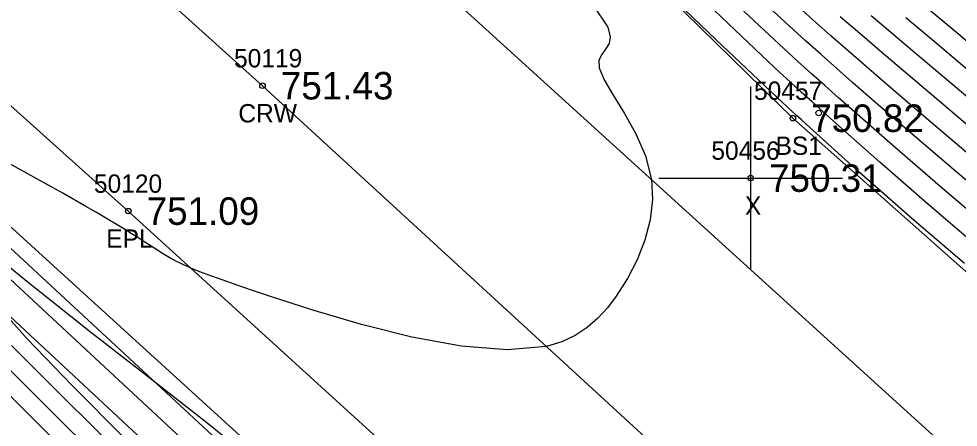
# Model space of a CAD drawing. Extents: x 1378535 to 1380697, y 997729 to 1000024.
# Drawn here: x 1379281.3 to 1379332.5, y 999295.4 to 999317.7 of the extents above; entities that cross this region are included whole.
import ezdxf

# ---------------------------------------------------------------- set-up
doc = ezdxf.new("R2010")
doc.units = 0
for name, color, linetype in [('RD_DTM_BkLn1', 7, 'Continuous'), ('RD_DTM_BkLn2', 7, 'Continuous'), ('RD_DTM_BkLn_txCode', 7, 'Continuous'), ('RD_DTM_Major1', 7, 'Continuous'), ('RD_DTM_Minor1', 7, 'Continuous'), ('RD_EX_H2O', 7, 'Continuous'), ('RD_EX_Misc', 7, 'Continuous'), ('RD_EX_Misc_txCode', 7, 'Continuous'), ('RD_EX_Road', 7, 'Continuous'), ('RD_EX_Road_txCode', 7, 'Continuous'), ('RD_EX_TX_Misc_ELEV', 7, 'Continuous'), ('RD_EX_TX_Road_ELEV', 7, 'Continuous'), ('RD_HC_Survey_ELEV', 7, 'Continuous'), ('RD_HC_Survey_txCode', 7, 'Continuous'), ('RD_SMD_Locator', 7, 'Continuous')]:
    doc.layers.add(name, color=color, linetype=linetype)

msp = doc.modelspace()

# ---------------------------------------------------------------- linework, layer by layer
at = {"layer": 'RD_DTM_BkLn1'}
msp.add_lwpolyline([(1379644.889, 998995.516), (1379603.59, 999033.022), (1379560.539, 999073.024), (1379518.05, 999111.381), (1379475.069, 999150.602), (1379431.045, 999190.013), (1379385.062, 999231.968), (1379339.18, 999273.058), (1379294.588, 999314.047), (1379247.38, 999356.59), (1379201.7, 999398.205), (1379156.533, 999438.891)], dxfattribs=at)
at = {"layer": 'RD_DTM_BkLn2'}
for points in [[(1379481.385, 999178.365), (1379447.274, 999202.26), (1379412.093, 999233.015), (1379364.552, 999275.831), (1379323.483, 999312.277), (1379294.141, 999341.029), (1379256.243, 999374.618), (1379213.663, 999412.855)], [(1379422.11, 999174.038), (1379389.879, 999205.727), (1379342.539, 999249.014), (1379302.111, 999287.001), (1379269.159, 999317.003), (1379233.698, 999349.016), (1379192.053, 999388.71)], [(1379421.214, 999173.225), (1379388.229, 999203.971), (1379341.414, 999247.946), (1379301.361, 999286.165), (1379268.541, 999316.597), (1379232.764, 999348.171), (1379191.201, 999387.775)], [(1379419.41, 999171.315), (1379387.008, 999202.669), (1379340.023, 999246.475), (1379299.524, 999284.034), (1379266.42, 999314.901), (1379231.873, 999346.942), (1379188.922, 999385.752)]]:
    msp.add_lwpolyline(points, dxfattribs=at)
at = {"layer": 'RD_DTM_Major1'}
for points in [[(1379332.924, 999310.422), (1379330.64, 999312.373), (1379328.461, 999314.242), (1379327.473, 999315.093), (1379326.506, 999315.933), (1379325.544, 999316.775), (1379324.575, 999317.635), (1379323.583, 999318.528)], [(1379293.069, 999294.446), (1379291.55, 999295.661), (1379290.055, 999296.849), (1379288.637, 999297.963), (1379288.052, 999298.418), (1379287.486, 999298.855), (1379286.934, 999299.28), (1379285.852, 999300.115), (1379285.31, 999300.537), (1379284.144, 999301.456), (1379282.977, 999302.389), (1379281.842, 999303.304), (1379279.8, 999304.955)], [(1379279.889, 999302.342), (1379281.745, 999300.271), (1379284.2, 999297.718), (1379287.076, 999294.835)]]:
    msp.add_lwpolyline(points, dxfattribs=at)
at = {"layer": 'RD_DTM_Minor1'}
for points in [[(1379332.826, 999304.348), (1379329.967, 999306.815), (1379327.101, 999309.337), (1379324.21, 999311.946), (1379323.946, 999312.189), (1379323.681, 999312.433), (1379323.415, 999312.678), (1379323.149, 999312.924), (1379322.882, 999313.171), (1379322.614, 999313.42), (1379319.297, 999316.55), (1379315.907, 999319.824)], [(1379334.028, 999306.404), (1379331.514, 999308.557), (1379329.061, 999310.674), (1379326.709, 999312.732), (1379325.962, 999313.394), (1379325.223, 999314.053), (1379324.485, 999314.716), (1379323.741, 999315.391), (1379322.985, 999316.085), (1379322.21, 999316.803), (1379319.452, 999319.408)], [(1379333.738, 999315.823), (1379331.765, 999317.476), (1379330.366, 999318.642)], [(1379312.619, 999318.41), (1379313.398, 999317.233), (1379313.535, 999316.719), (1379313.466, 999316.341), (1379313.279, 999316.039), (1379313.067, 999315.756), (1379312.919, 999315.435), (1379312.926, 999315.017), (1379313.203, 999314.361), (1379313.7, 999313.527), (1379314.312, 999312.542), (1379314.934, 999311.431), (1379315.46, 999310.221), (1379315.786, 999308.938), (1379315.842, 999307.841), (1379315.714, 999306.731), (1379315.426, 999305.629), (1379315.004, 999304.555), (1379314.473, 999303.529), (1379313.857, 999302.571), (1379313.378, 999301.942), (1379312.855, 999301.367), (1379312.275, 999300.858), (1379311.624, 999300.425), (1379310.888, 999300.08), (1379310.053, 999299.831), (1379307.918, 999299.642), (1379305.422, 999299.848), (1379302.723, 999300.347), (1379299.976, 999301.036), (1379297.337, 999301.815), (1379294.962, 999302.581), (1379294.041, 999302.888), (1379293.201, 999303.174), (1379292.445, 999303.439), (1379291.772, 999303.682), (1379291.183, 999303.906), (1379290.68, 999304.109), (1379290.459, 999304.204), (1379290.257, 999304.295), (1379290.072, 999304.383), (1379289.902, 999304.468), (1379289.743, 999304.55), (1379289.594, 999304.632), (1379289.499, 999304.686), (1379289.406, 999304.74), (1379289.315, 999304.794), (1379289.225, 999304.849), (1379289.136, 999304.904), (1379289.047, 999304.96), (1379288.861, 999305.079), (1379288.67, 999305.203), (1379288.471, 999305.332), (1379288.262, 999305.469), (1379288.04, 999305.613), (1379287.801, 999305.767), (1379287.435, 999305.998), (1379287.029, 999306.25), (1379286.581, 999306.522), (1379286.088, 999306.816), (1379285.549, 999307.132), (1379284.961, 999307.471), (1379283.705, 999308.182), (1379282.302, 999308.967), (1379280.791, 999309.812)], [(1379333.437, 999305.366), (1379330.806, 999307.624), (1379328.221, 999309.874), (1379325.701, 999312.108), (1379325.114, 999312.637), (1379324.529, 999313.167), (1379323.943, 999313.701), (1379323.353, 999314.242), (1379322.757, 999314.794), (1379322.151, 999315.358), (1379319.206, 999318.148)], [(1379334.64, 999307.421), (1379332.218, 999309.491), (1379329.857, 999311.517), (1379327.606, 999313.465), (1379326.732, 999314.228), (1379325.873, 999314.983), (1379325.017, 999315.742), (1379324.155, 999316.517), (1379323.274, 999317.317), (1379322.365, 999318.154)], [(1379333.632, 999311.35), (1379331.418, 999313.234), (1379329.296, 999315.039), (1379328.201, 999315.973), (1379327.13, 999316.891), (1379326.067, 999317.812)], [(1379334.339, 999312.275), (1379332.193, 999314.096), (1379330.123, 999315.847), (1379328.924, 999316.86), (1379327.751, 999317.855)], [(1379332.966, 999314.959), (1379330.945, 999316.66), (1379329.645, 999317.75)], [(1379280.915, 999299.886), (1379283.772, 999297.034), (1379286.735, 999294.08)], [(1379280.309, 999299.073), (1379282.951, 999296.439), (1379285.725, 999293.676)], [(1379279.627, 999298.336), (1379282.116, 999295.859), (1379284.732, 999293.256)]]:
    msp.add_lwpolyline(points, dxfattribs=at)
at = {"layer": 'RD_EX_H2O'}
msp.add_lwpolyline([(1379420.332, 999172.473), (1379387.592, 999203.381), (1379340.587, 999247.331), (1379300.462, 999285.262), (1379267.64, 999315.764), (1379232.142, 999347.358), (1379190.433, 999387.132)], dxfattribs=at)
at = {"layer": 'RD_EX_Misc'}
for p, q in [((1379321.184, 999304.011), (1379321.184, 999314.011)), ((1379316.184, 999309.011), (1379326.184, 999309.011))]:
    msp.add_line(p, q, dxfattribs=at)
at = {"layer": 'RD_EX_Road'}
for points in [[(1379652.216, 999003.544), (1379610.671, 999040.913), (1379567.405, 999079.792), (1379524.774, 999119.811), (1379481.793, 999158.312), (1379438.693, 999197.69), (1379392.81, 999238.626), (1379346.749, 999280.784), (1379301.799, 999321.656), (1379254.546, 999364.519), (1379209.475, 999405.54), (1379163.997, 999446.485)], [(1379637.067, 998987.215), (1379597.137, 999025.676), (1379553.307, 999065.907), (1379510.702, 999104.297), (1379468.488, 999142.894), (1379424.884, 999182.89), (1379377.902, 999224.837), (1379333.605, 999264.984), (1379287.277, 999307.211), (1379240.784, 999348.984), (1379194.921, 999391.17), (1379151.382, 999431.093)]]:
    msp.add_lwpolyline(points, dxfattribs=at)
at = {"layer": 'RD_SMD_Locator'}
for centre in [(1379294.588, 999314.047), (1379324.889, 999312.562), (1379323.483, 999312.277), (1379321.184, 999309.011), (1379287.277, 999307.211)]:
    msp.add_circle(centre, 0.15, dxfattribs=at)

# ---------------------------------------------------------------- texts
at = {"layer": 'RD_DTM_BkLn_txCode'}
for s, p in [('50457', (1379321.365, 999313.277)), ('BS1', (1379322.538, 999310.277))]:
    msp.add_text(s, height=1, dxfattribs=at).set_placement(p)
at = {"layer": 'RD_EX_Misc_txCode'}
for s, p in [('50456', (1379319.042, 999310.011)), ('X', (1379320.869, 999307.011))]:
    msp.add_text(s, height=1, dxfattribs=at).set_placement(p)
at = {"layer": 'RD_EX_Road_txCode'}
for s, p in [('50120', (1379285.403, 999308.211)), ('EPL', (1379286.072, 999305.211))]:
    msp.add_text(s, height=1, dxfattribs=at).set_placement(p)
at = {"layer": 'RD_EX_TX_Misc_ELEV'}
for s, p in [('750.82', (1379324.483, 999311.527)), ('750.31', (1379322.184, 999308.261))]:
    msp.add_text(s, height=1.5, dxfattribs=at).set_placement(p)
at = {"layer": 'RD_EX_TX_Road_ELEV'}
msp.add_text('751.09', height=1.5, dxfattribs=at).set_placement((1379288.277, 999306.461))
at = {"layer": 'RD_HC_Survey_ELEV'}
msp.add_text('751.43', height=1.5, dxfattribs=at).set_placement((1379295.588, 999313.297))
at = {"layer": 'RD_HC_Survey_txCode'}
for s, p in [('50119', (1379293.037, 999315.047)), ('CRW', (1379293.273, 999312.047))]:
    msp.add_text(s, height=1, dxfattribs=at).set_placement(p)

doc.saveas('drawing.dxf')
